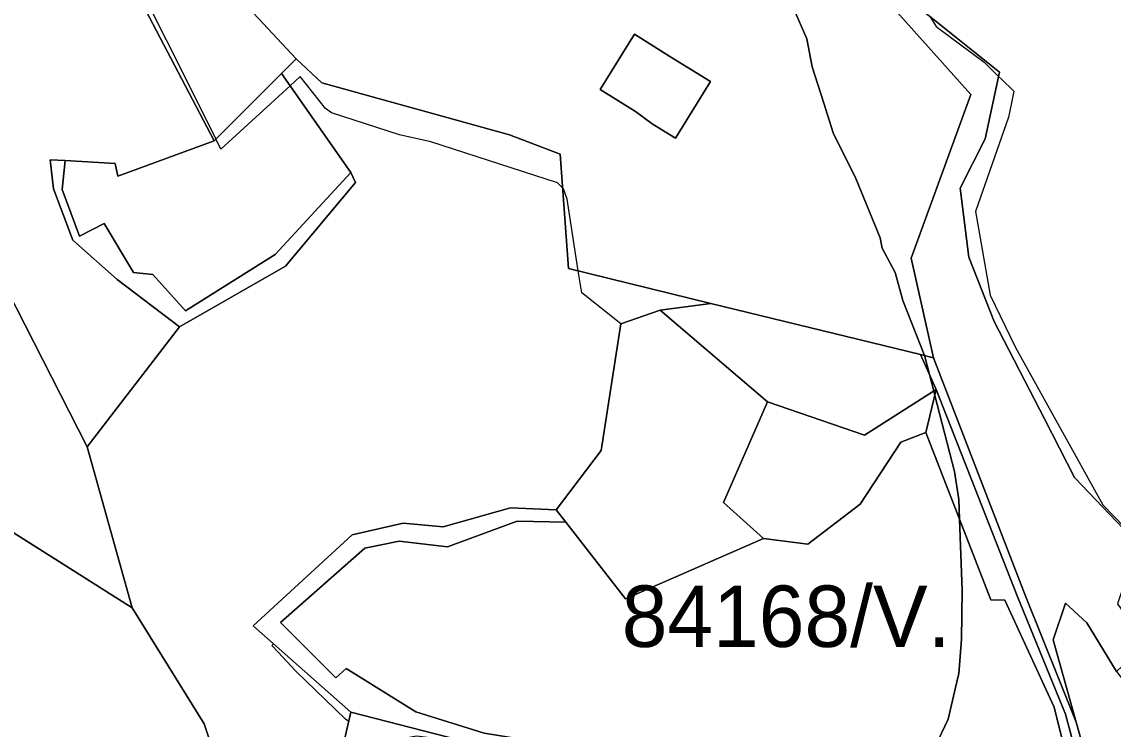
# Model space of a CAD drawing. Extents: x -477304 to -465429, y -1159113 to -1149210.
# Drawn here: x -473585.5 to -473319, y -1151775.8 to -1151603 of the extents above; entities that cross this region are included whole.
import ezdxf

# ---------------------------------------------------------------- set-up
doc = ezdxf.new("R2010")
doc.units = 0
for name, color, linetype in [('BPEJ_s', 7, 'Continuous'), ('ostatni_s', 7, 'Continuous'), ('PUPFL_s', 7, 'Continuous'), ('trav_porost_s', 7, 'Continuous')]:
    doc.layers.add(name, color=color, linetype=linetype)

msp = doc.modelspace()

# ---------------------------------------------------------------- linework, layer by layer
at = {"layer": 'BPEJ_s'}
for points in [[(-473507.39, -1151781.2), (-473505.66, -1151773.88), (-473506.46, -1151773.38), (-473518.61, -1151761.66), (-473522.87, -1151756.98), (-473524.47, -1151755.33), (-473524.04, -1151754.93), (-473529, -1151750.53), (-473504.84, -1151728.37), (-473492.38, -1151725.49), (-473482.6, -1151726.37), (-473466.2, -1151721.72), (-473455, -1151722.23), (-473444.02, -1151707.76), (-473439.24, -1151676.8), (-473448.76, -1151669.21), (-473449.6, -1151663.89), (-473452.34, -1151646.39), (-473453.19, -1151643.83), (-473453.45, -1151643.57), (-473454.68, -1151642.34), (-473485.58, -1151632.32), (-473493.25, -1151630.62), (-473509.87, -1151625.29), (-473511.36, -1151624.23), (-473517.5, -1151616.41), (-473520, -1151618.69), (-473536.89, -1151634.11), (-473538.12, -1151631.65), (-473545.25, -1151617.4), (-473555.05, -1151597.81)], [(-473507.39, -1151781.2), (-473505.66, -1151773.88), (-473506.46, -1151773.38), (-473518.61, -1151761.66), (-473522.87, -1151756.98), (-473524.47, -1151755.33), (-473524.04, -1151754.93), (-473529, -1151750.53), (-473504.84, -1151728.37), (-473492.38, -1151725.49), (-473482.6, -1151726.37), (-473466.2, -1151721.72), (-473455, -1151722.23), (-473444.02, -1151707.76), (-473439.24, -1151676.8), (-473448.76, -1151669.21), (-473449.6, -1151663.89), (-473452.34, -1151646.39), (-473453.19, -1151643.83), (-473453.45, -1151643.57), (-473454.68, -1151642.34), (-473485.58, -1151632.32), (-473493.25, -1151630.62), (-473509.87, -1151625.29), (-473511.36, -1151624.23), (-473517.5, -1151616.41), (-473520, -1151618.69), (-473536.89, -1151634.11), (-473538.12, -1151631.65), (-473545.25, -1151617.4), (-473555.05, -1151597.81)], [(-473397.16, -1151599.51), (-473393.75, -1151607.18), (-473392.47, -1151614), (-473389.65, -1151622.92), (-473387.35, -1151630.19), (-473381.81, -1151641.27), (-473375.85, -1151655.76), (-473375.42, -1151658.32), (-473372.23, -1151664.29), (-473370.31, -1151671.1), (-473365.06, -1151684.54), (-473364.98, -1151684.74), (-473363.84, -1151689.17), (-473362.79, -1151693.23), (-473362.52, -1151694.28), (-473360.17, -1151703.43), (-473357.74, -1151712.87), (-473356.67, -1151719.69), (-473356.48, -1151724.54), (-473355.82, -1151741.85), (-473356.03, -1151753.78), (-473356.67, -1151762.3), (-473356.87, -1151763.15), (-473359.23, -1151773.38), (-473364.13, -1151783.61)], [(-473364.13, -1151783.61), (-473359.23, -1151773.38), (-473356.87, -1151763.15), (-473356.67, -1151762.3), (-473356.03, -1151753.78), (-473355.82, -1151741.85), (-473356.48, -1151724.54), (-473356.67, -1151719.69), (-473357.74, -1151712.87), (-473360.17, -1151703.43), (-473362.52, -1151694.28), (-473362.79, -1151693.23), (-473363.84, -1151689.17), (-473364.98, -1151684.74), (-473365.06, -1151684.54), (-473370.31, -1151671.1), (-473372.23, -1151664.29), (-473375.42, -1151658.32), (-473375.85, -1151655.76), (-473381.81, -1151641.27), (-473387.35, -1151630.19), (-473389.65, -1151622.92), (-473392.47, -1151614), (-473393.75, -1151607.18), (-473397.16, -1151599.51)], [(-473363.77, -1151601.71), (-473362.21, -1151604.2), (-473350.49, -1151612.93), (-473346.96, -1151616.36), (-473346.24, -1151617.06), (-473343.25, -1151619.97), (-473343.82, -1151622.83), (-473344.52, -1151626.36), (-473352.62, -1151649.37), (-473349, -1151669.83), (-473342.82, -1151682.61), (-473321.51, -1151720.97), (-473308.3, -1151734.6)], [(-473363.77, -1151601.71), (-473362.21, -1151604.2), (-473350.49, -1151612.93), (-473346.96, -1151616.36), (-473346.24, -1151617.06), (-473343.25, -1151619.97), (-473343.82, -1151622.83), (-473344.52, -1151626.36), (-473352.62, -1151649.37), (-473349, -1151669.83), (-473342.82, -1151682.61), (-473321.51, -1151720.97), (-473308.3, -1151734.6)]]:
    msp.add_lwpolyline(points, dxfattribs=at)
at = {"layer": 'ostatni_s'}
for points in [[(-473399.13, -1151580.98), (-473386.97, -1151583.52), (-473384.22, -1151586.61), (-473353.7, -1151620.82), (-473368.3, -1151660.79), (-473362.85, -1151685.08), (-473366.04, -1151684.3), (-473417.22, -1151671.8), (-473451.98, -1151663.31), (-473454.06, -1151635.39), (-473466.39, -1151630.67), (-473512.21, -1151617.97), (-473518.53, -1151612.05), (-473543.94, -1151584.83), (-473533.72, -1151548.59), (-473532.65, -1151547.43), (-473515.98, -1151557.26), (-473462.6, -1151557.2), (-473457.08, -1151557.19), (-473440.81, -1151569.61), (-473422.98, -1151583.22), (-473402.03, -1151582.51)], [(-473435.67, -1151624.98), (-473444.3, -1151619.58), (-473435.86, -1151606.08), (-473427.23, -1151611.48), (-473423, -1151614.11), (-473417.35, -1151617.61), (-473425.9, -1151631.43), (-473431.55, -1151627.93)], [(-473431.55, -1151627.93), (-473425.9, -1151631.43), (-473417.35, -1151617.61), (-473423, -1151614.11), (-473427.23, -1151611.48), (-473435.86, -1151606.08), (-473444.3, -1151619.58), (-473435.67, -1151624.98)]]:
    msp.add_lwpolyline(points, close=True, dxfattribs=at)
msp.add_lwpolyline([(-473324.51, -1151794.89), (-473330.59, -1151772.12), (-473342.39, -1151743.2), (-473362.18, -1151692.84), (-473366.04, -1151684.3), (-473362.85, -1151685.08), (-473340.46, -1151743.1), (-473328, -1151774.06), (-473325.64, -1151782.49)], dxfattribs=at)
at = {"layer": 'PUPFL_s'}
for points in [[(-473716.07, -1151560.06), (-473755.67, -1151530.57), (-473822.28, -1151480.96), (-473781.57, -1151487.65), (-473751.11, -1151469.21), (-473697.37, -1151423.44), (-473612.11, -1151467.95), (-473612.88, -1151477.56), (-473646.4, -1151546.25), (-473632.36, -1151573.04), (-473599.94, -1151647.43), (-473569.56, -1151706.87), (-473558.55, -1151746.13), (-473648.94, -1151689.05), (-473664.71, -1151658.19)], [(-473596.87, -1151572.05), (-473604.78, -1151565.97), (-473609.11, -1151553.92), (-473603.71, -1151537.62), (-473581.9, -1151545), (-473576.25, -1151536.4), (-473579.94, -1151534.92), (-473572.82, -1151512.76), (-473552.24, -1151510.63), (-473553.12, -1151516.21), (-473543.71, -1151521.85), (-473536.51, -1151531.67), (-473546.47, -1151541.36), (-473533.72, -1151548.59), (-473543.94, -1151584.83), (-473518.53, -1151612.05), (-473522.13, -1151615.65), (-473538.57, -1151632.1), (-473569.28, -1151573.3), (-473584.78, -1151576.24)], [(-473348.01, -1151676.27), (-473335.77, -1151700.04), (-473328.38, -1151714.31), (-473312.95, -1151730.55), (-473317.89, -1151745.21), (-473311.03, -1151755.07), (-473318.17, -1151761.7), (-473325.36, -1151749.78), (-473330.58, -1151745), (-473333.65, -1151753.95), (-473328, -1151774.06), (-473340.46, -1151743.1), (-473362.85, -1151685.08), (-473368.3, -1151660.79), (-473353.7, -1151620.82), (-473384.22, -1151586.61), (-473369.62, -1151591.01), (-473365.88, -1151600.01), (-473346.75, -1151615.37), (-473350.26, -1151631.62), (-473356.3, -1151643.69), (-473354.24, -1151660.54)], [(-473558.22, -1151664.29), (-473565.42, -1151652.27), (-473571.4, -1151655.43), (-473575.68, -1151643.99), (-473574.91, -1151636.95), (-473562.69, -1151637.67), (-473562.03, -1151640.74), (-473538.57, -1151632.1), (-473522.13, -1151615.65), (-473505.18, -1151639.82), (-473523.6, -1151659.86), (-473545.54, -1151673.66), (-473553.53, -1151664.76)], [(-473575.68, -1151643.99), (-473571.4, -1151655.43), (-473565.42, -1151652.27), (-473558.22, -1151664.29), (-473553.53, -1151664.76), (-473545.54, -1151673.66), (-473523.6, -1151659.86), (-473505.18, -1151639.82), (-473504, -1151642.28), (-473521.13, -1151662.7), (-473546.98, -1151677.52), (-473562.2, -1151665.95), (-473573.07, -1151656.4), (-473577.74, -1151643.8), (-473578.56, -1151636.74), (-473574.91, -1151636.95)], [(-473417.22, -1151671.8), (-473366.04, -1151684.3), (-473362.18, -1151692.84), (-473379.69, -1151703.99), (-473403.38, -1151695.88), (-473429.6, -1151673.48)]]:
    msp.add_lwpolyline(points, close=True, dxfattribs=at)
for points in [[(-473596.87, -1151572.05), (-473584.78, -1151576.24), (-473569.28, -1151573.3), (-473538.57, -1151632.1), (-473562.03, -1151640.74), (-473562.69, -1151637.67), (-473574.91, -1151636.95), (-473578.56, -1151636.74), (-473577.74, -1151643.8), (-473573.07, -1151656.4), (-473562.2, -1151665.95), (-473546.98, -1151677.52), (-473569.56, -1151706.87), (-473599.94, -1151647.43)], [(-473312.95, -1151730.55), (-473328.38, -1151714.31), (-473335.77, -1151700.04), (-473348.01, -1151676.27), (-473354.24, -1151660.54), (-473356.3, -1151643.69), (-473350.26, -1151631.62), (-473346.75, -1151615.37), (-473365.88, -1151600.01), (-473333.71, -1151575.15), (-473308.04, -1151591.64)], [(-473529.54, -1151808.6), (-473540.97, -1151774.47), (-473558.55, -1151746.13), (-473569.56, -1151706.87), (-473546.98, -1151677.52), (-473521.13, -1151662.7), (-473504, -1151642.28), (-473505.18, -1151639.82), (-473522.13, -1151615.65), (-473518.53, -1151612.05), (-473512.21, -1151617.97), (-473466.39, -1151630.67), (-473454.06, -1151635.39), (-473451.98, -1151663.31), (-473417.22, -1151671.8), (-473429.6, -1151673.48), (-473439.24, -1151676.8), (-473444.02, -1151707.76), (-473455, -1151722.23), (-473466.2, -1151721.72), (-473482.6, -1151726.37), (-473492.38, -1151725.49), (-473504.84, -1151728.37), (-473529, -1151750.53), (-473505.14, -1151771.67), (-473507.39, -1151781.2)], [(-473648.94, -1151689.05), (-473558.55, -1151746.13), (-473540.97, -1151774.47), (-473529.54, -1151808.6), (-473528.15, -1151821.56), (-473524.05, -1151834.94), (-473523.44, -1151843.64), (-473492.7, -1151897.44), (-473482.62, -1151910.79), (-473499.58, -1151918.4), (-473534.27, -1151881.77), (-473574.89, -1151837.32), (-473653.84, -1151807.45)]]:
    msp.add_lwpolyline(points, dxfattribs=at)
at = {"layer": 'trav_porost_s'}
for points in [[(-473439.24, -1151676.8), (-473429.6, -1151673.48), (-473403.38, -1151695.88), (-473414.17, -1151720.42), (-473404.4, -1151729.21), (-473438.11, -1151743.94), (-473452.67, -1151725.23), (-473455, -1151722.23), (-473444.02, -1151707.76)], [(-473379.69, -1151703.99), (-473362.18, -1151692.84), (-473364.7, -1151703.35), (-473370.82, -1151705.71), (-473380.76, -1151720.83), (-473393.58, -1151730.57), (-473404.4, -1151729.21), (-473414.17, -1151720.42), (-473403.38, -1151695.88)], [(-473326.57, -1151797.93), (-473333.4, -1151770.44), (-473345.39, -1151744.27), (-473348.86, -1151744.21), (-473364.7, -1151703.35), (-473362.18, -1151692.84), (-473342.39, -1151743.2), (-473330.59, -1151772.12), (-473324.51, -1151794.89), (-473319.76, -1151804.63), (-473329.89, -1151800.66)], [(-473326.57, -1151797.93), (-473329.89, -1151800.66), (-473339.24, -1151796.07), (-473348.58, -1151785.75), (-473421.24, -1151785.08), (-473472.58, -1151776.79), (-473489.28, -1151771.53), (-473506.31, -1151760.94), (-473508.78, -1151763.23), (-473522.37, -1151749.77), (-473501.7, -1151731.57), (-473493.35, -1151729.9), (-473481.55, -1151731.28), (-473464.5, -1151725.02), (-473452.67, -1151725.23), (-473438.11, -1151743.94), (-473404.4, -1151729.21), (-473393.58, -1151730.57), (-473380.76, -1151720.83), (-473370.82, -1151705.71), (-473364.7, -1151703.35), (-473348.86, -1151744.21), (-473345.39, -1151744.27), (-473333.4, -1151770.44)], [(-473452.67, -1151725.23), (-473464.5, -1151725.02), (-473481.55, -1151731.28), (-473493.35, -1151729.9), (-473501.7, -1151731.57), (-473522.37, -1151749.77), (-473508.78, -1151763.23), (-473506.31, -1151760.94), (-473489.28, -1151771.53), (-473472.58, -1151776.79), (-473421.24, -1151785.08), (-473348.58, -1151785.75), (-473339.24, -1151796.07), (-473353.54, -1151789.05), (-473418.91, -1151789.22), (-473475.69, -1151779.17), (-473505.14, -1151771.67), (-473529, -1151750.53), (-473504.84, -1151728.37), (-473492.38, -1151725.49), (-473482.6, -1151726.37), (-473466.2, -1151721.72), (-473455, -1151722.23)], [(-473238.22, -1151752.28), (-473236.4, -1151757.54), (-473325.64, -1151782.49), (-473328, -1151774.06), (-473333.65, -1151753.95), (-473330.58, -1151745), (-473325.36, -1151749.78), (-473318.17, -1151761.7), (-473309.66, -1151772.74), (-473287.54, -1151771.39)], [(-473524.15, -1151795.66), (-473507.39, -1151781.2), (-473505.14, -1151771.67), (-473475.69, -1151779.17), (-473482.16, -1151778.37), (-473489.03, -1151777.52), (-473498.44, -1151779.11), (-473520.92, -1151797.46), (-473516.54, -1151815.04), (-473528.15, -1151821.56), (-473529.54, -1151808.6)]]:
    msp.add_lwpolyline(points, close=True, dxfattribs=at)

# ---------------------------------------------------------------- texts
at = {"layer": 'BPEJ_s'}
msp.add_text('84168/V.', height=15, dxfattribs=at).set_placement((-473438.99, -1151755.71))

doc.saveas('drawing.dxf')
